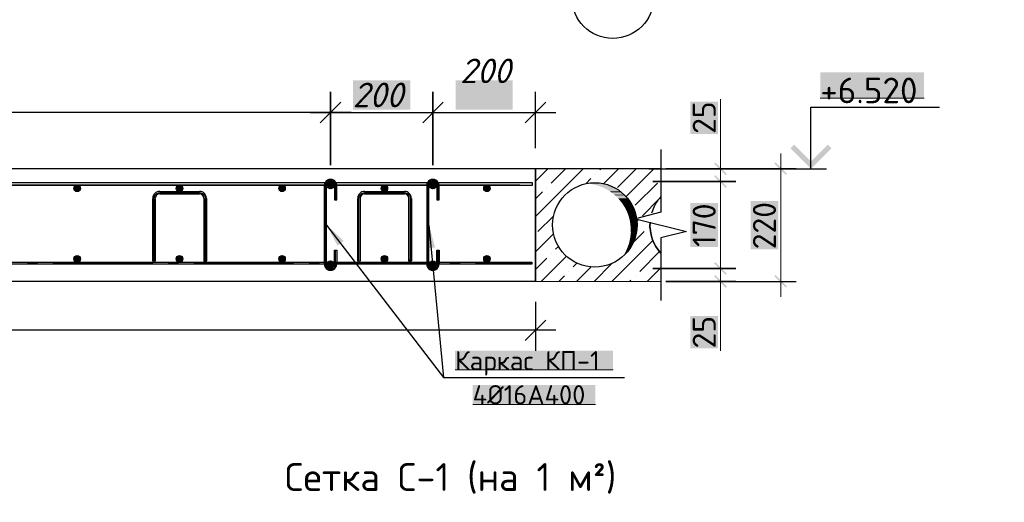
# Model space of a CAD drawing. Header units: millimetres. Extents: x 363306 to 7757304, y 1022887 to 1207196.
# Tile 634 of 656: x 2183352 to 2192372, y 1066486 to 1070910. Entities that reach past the tile are written whole.
import ezdxf

# ---------------------------------------------------------------- set-up
doc = ezdxf.new("R2010")
doc.units = ezdxf.units.MM
for name, color, linetype in [('0 @ 100', 7, 'Continuous'), ('PDF3_0', 7, 'Continuous'), ('PDF3__Армирования', 1, 'Continuous'), ('PDF3_Text', 7, 'Continuous'), ('PDF4_0', 7, 'Continuous'), ('PDF4_Text', 7, 'Continuous')]:
    doc.layers.add(name, color=color, linetype=linetype)
doc.layers.add('ACO-текст', color=7, linetype='Continuous', lineweight=20)
doc.layers.add('PDF3__ось', color=7, linetype='Continuous', true_color=0x989898)
doc.layers.add('PDF3_Layer7', color=7, linetype='Continuous', true_color=0x947000)
doc.styles.add('iso', font='isocpeur.TTF')
doc.styles.add('PDF ISOCPEUR', font='isocpeur.TTF')
doc.styles.add('PDF ISOCPEUR Italic', font='isocpeui.ttf')
doc.styles.add('ГОСТ 2.304', font='isocpeui.ttf')

msp = doc.modelspace()

# ---------------------------------------------------------------- linework, layer by layer
at = {"layer": 'PDF3_0', "lineweight": 25, "elevation": 0}
for points in [[(2186200.192, 1070247.048), (2186200.192, 1069575.186)], [(2187137.909, 1070247.048), (2187137.909, 1069575.186)], [(2186294.108, 1070153.132), (2186106.275, 1069965.3)], [(2187043.993, 1069965.3), (2187231.825, 1070153.132)], [(2189913.494, 1069426.365), (2189153.495, 1069426.365)], [(2189913.494, 1068628.8), (2189153.495, 1068628.8)]]:
    msp.add_lwpolyline(points, close=True, dxfattribs=at)
for points in [[(2188077.071, 1069731.232), (2188077.071, 1070247.048)], [(2187983.155, 1069965.3), (2188170.987, 1070153.132)], [(2186388.024, 1070059.216), (2174749.638, 1070059.216)], [(2186012.359, 1070059.216), (2187325.741, 1070059.216)], [(2186950.076, 1070059.216), (2188264.903, 1070059.216)], [(2190601.25, 1069543.399), (2190601.25, 1070106.896), (2191778.815, 1070106.896)], [(2189227.183, 1069719.673), (2189227.183, 1069543.399), (2189227.183, 1069144.617), (2188993.115, 1069085.377), (2189461.251, 1068968.343), (2189227.183, 1068910.548), (2189227.183, 1068510.321), (2189227.183, 1068335.492)], [(2189114.484, 1069543.399), (2190742.847, 1069543.399)], [(2190465.432, 1069543.399), (2189271.974, 1069543.399), (2189913.494, 1069543.399)], [(2186164.07, 1069027.582), (2187234.715, 1067630.398)], [(2187101.787, 1069027.582), (2187234.715, 1067630.398), (2188893.42, 1067630.398)], [(2189913.494, 1068510.321), (2189271.974, 1068510.321), (2190465.432, 1068510.321)], [(2188077.071, 1068323.933), (2188077.071, 1067874.58)], [(2187983.155, 1067968.497), (2188170.987, 1068156.329)], [(2188264.903, 1068062.413), (2174749.638, 1068062.413)]]:
    msp.add_lwpolyline(points, dxfattribs=at)
at = {"layer": 'PDF3_0', "lineweight": 18, "elevation": 0}
for points in [[(2189771.897, 1070180.585), (2189771.897, 1069543.399)], [(2189771.897, 1069284.768), (2189771.897, 1069683.551)], [(2190323.836, 1068370.169), (2190323.836, 1069683.551)], [(2189264.75, 1069543.399), (2190235.699, 1069543.399)], [(2189771.897, 1068487.203), (2189771.897, 1069566.517)], [(2189771.897, 1068768.952), (2189771.897, 1068370.169)], [(2189771.897, 1067873.136), (2189771.897, 1068510.321)]]:
    msp.add_lwpolyline(points, dxfattribs=at)
at = {"layer": 'PDF3_0', "color": 7, "lineweight": 0, "true_color": 0xffffff, "elevation": 0}
for points in [[(2190686.497, 1070190.699), (2191637.218, 1070190.699)], [(2187340.19, 1067701.197), (2188787.944, 1067701.197)], [(2187502.015, 1067383.326), (2188626.12, 1067383.326)]]:
    msp.add_lwpolyline(points, dxfattribs=at)
at = {"layer": 'PDF3_0', "lineweight": 30, "elevation": 0}
for points in [[(2188077.071, 1069543.399), (2173154.507, 1069543.399)], [(2188077.071, 1069543.399), (2188077.071, 1068510.321), (2188077.071, 1069543.399)], [(2188077.071, 1068510.321), (2174937.471, 1068510.321)]]:
    msp.add_lwpolyline(points, dxfattribs=at)
at = {"layer": 'PDF3_0', "color": 8, "lineweight": 25, "true_color": 0x767676, "elevation": 0}
for points in [[(2188077.071, 1069429.255), (2188191.215, 1069543.399)], [(2188077.071, 1069105.605), (2188514.865, 1069543.399)], [(2188221.557, 1069411.917), (2188353.04, 1069543.399)], [(2188666.576, 1069533.285), (2188676.69, 1069543.399)], [(2188701.253, 1069406.137), (2188838.515, 1069543.399)], [(2188829.846, 1069371.46), (2189000.34, 1069543.399)], [(2188907.868, 1069287.658), (2189162.164, 1069543.399)], [(2188539.428, 1069406.137), (2188585.663, 1069452.373)], [(2188626.12, 1069492.829), (2188626.12, 1069492.829)], [(2188991.67, 1069209.635), (2189193.951, 1069411.917)], [(2188077.071, 1069267.43), (2188140.645, 1069331.004)], [(2188181.101, 1069371.46), (2188181.101, 1069371.46)], [(2189056.689, 1069112.83), (2189208.4, 1069265.985)], [(2188100.189, 1068966.898), (2188243.23, 1069109.94)], [(2189007.564, 1069063.704), (2189022.013, 1069078.153)], [(2188975.777, 1068870.092), (2189072.583, 1068966.898)], [(2189113.039, 1069007.354), (2189113.039, 1069007.354)], [(2188077.071, 1068781.955), (2188243.23, 1068946.67)], [(2188777.83, 1068510.321), (2189153.495, 1068885.986)], [(2188262.014, 1068805.073), (2188288.021, 1068831.081)], [(2189032.127, 1068602.792), (2189212.735, 1068783.4)], [(2188077.071, 1068620.131), (2188181.101, 1068724.161)], [(2188130.531, 1068510.321), (2188360.264, 1068741.499)], [(2188221.557, 1068764.617), (2188221.557, 1068764.617)], [(2188383.382, 1068602.792), (2188383.382, 1068602.792)], [(2188423.839, 1068643.248), (2188457.07, 1068676.48)], [(2188454.181, 1068510.321), (2188584.219, 1068641.804)], [(2188616.006, 1068510.321), (2188777.83, 1068673.591)], [(2189101.48, 1068510.321), (2189227.183, 1068636.024)], [(2188292.356, 1068510.321), (2188342.926, 1068562.336)], [(2188939.655, 1068510.321), (2188951.214, 1068521.88)], [(2188991.67, 1068562.336), (2188991.67, 1068562.336)]]:
    msp.add_lwpolyline(points, dxfattribs=at)
at = {"layer": 'PDF3_0', "color": 1, "lineweight": 20, "elevation": 0}
for points in [[(2186171.294, 1069387.354), (2186198.747, 1069416.251)], [(2186171.294, 1069378.685), (2186207.416, 1069414.806)], [(2186174.184, 1069400.358), (2186187.188, 1069413.361)], [(2186174.184, 1069372.905), (2186214.64, 1069411.917)], [(2186178.519, 1069367.126), (2186218.975, 1069407.582)], [(2187109.012, 1069387.354), (2187137.909, 1069416.251)], [(2187110.456, 1069378.685), (2187146.578, 1069414.806)], [(2187111.901, 1069400.358), (2187124.905, 1069413.361)], [(2187113.346, 1069372.905), (2187152.358, 1069411.917)], [(2187117.681, 1069367.126), (2187158.137, 1069407.582)], [(2186182.853, 1069362.791), (2186223.309, 1069403.247)], [(2186190.078, 1069359.901), (2186226.199, 1069397.468)], [(2186197.302, 1069358.457), (2186229.089, 1069390.244)], [(2186207.416, 1069358.457), (2186227.644, 1069380.129)], [(2187122.015, 1069362.791), (2187162.472, 1069403.247)], [(2187127.795, 1069359.901), (2187165.361, 1069397.468)], [(2187135.019, 1069358.457), (2187166.806, 1069390.244)], [(2187145.133, 1069358.457), (2187166.806, 1069380.129)], [(2186171.294, 1068669.256), (2186198.747, 1068698.153)], [(2186171.294, 1068660.587), (2186207.416, 1068696.708)], [(2186174.184, 1068682.26), (2186187.188, 1068695.264)], [(2186174.184, 1068654.807), (2186214.64, 1068693.819)], [(2186178.519, 1068649.028), (2186218.975, 1068689.484)], [(2186182.853, 1068644.693), (2186223.309, 1068685.15)], [(2187109.012, 1068669.256), (2187137.909, 1068698.153)], [(2187110.456, 1068660.587), (2187146.578, 1068696.708)], [(2187111.901, 1068682.26), (2187124.905, 1068695.264)], [(2187113.346, 1068654.807), (2187152.358, 1068693.819)], [(2187117.681, 1068649.028), (2187158.137, 1068690.929)], [(2187122.015, 1068644.693), (2187162.472, 1068685.15)], [(2186190.078, 1068641.804), (2186226.199, 1068679.37)], [(2186197.302, 1068640.359), (2186229.089, 1068672.146)], [(2186207.416, 1068640.359), (2186227.644, 1068662.032)], [(2187127.795, 1068641.804), (2187165.361, 1068679.37)], [(2187135.019, 1068640.359), (2187166.806, 1068672.146)], [(2187145.133, 1068640.359), (2187166.806, 1068662.032)]]:
    msp.add_lwpolyline(points, dxfattribs=at)
at = {"layer": 'PDF3_0', "color": 22, "lineweight": 20, "true_color": 0xb82d00, "elevation": 0}
for points in [[(2183850.841, 1069362.791), (2183879.739, 1069391.688)], [(2183852.286, 1069352.677), (2183889.853, 1069390.244)], [(2183856.621, 1069344.008), (2183897.077, 1069385.909)], [(2183863.845, 1069338.228), (2183904.301, 1069378.685)], [(2183872.514, 1069335.339), (2183907.191, 1069370.015)], [(2183885.518, 1069335.339), (2183907.191, 1069357.012)], [(2184788.559, 1069362.791), (2184817.456, 1069391.688)], [(2184791.448, 1069352.677), (2184829.015, 1069390.244)], [(2184795.783, 1069344.008), (2184836.239, 1069385.909)], [(2184803.007, 1069338.228), (2184842.019, 1069378.685)], [(2184811.677, 1069335.339), (2184846.353, 1069370.015)], [(2184823.235, 1069335.339), (2184846.353, 1069357.012)], [(2185727.721, 1069362.791), (2185756.618, 1069391.688)], [(2185729.166, 1069352.677), (2185766.732, 1069390.244)], [(2185733.5, 1069344.008), (2185775.401, 1069385.909)], [(2185740.725, 1069338.228), (2185781.181, 1069378.685)], [(2185749.394, 1069335.339), (2185784.071, 1069370.015)], [(2185762.398, 1069335.339), (2185784.071, 1069357.012)], [(2186665.438, 1069362.791), (2186694.335, 1069391.688)], [(2186668.328, 1069352.677), (2186705.894, 1069390.244)], [(2186672.662, 1069344.008), (2186713.119, 1069385.909)], [(2186679.887, 1069338.228), (2186718.898, 1069378.685)], [(2186688.556, 1069335.339), (2186723.233, 1069370.015)], [(2186701.56, 1069335.339), (2186723.233, 1069357.012)], [(2187604.6, 1069362.791), (2187633.497, 1069391.688)], [(2187606.045, 1069352.677), (2187643.612, 1069390.244)], [(2187611.825, 1069344.008), (2187652.281, 1069385.909)], [(2187617.604, 1069338.228), (2187658.06, 1069378.685)], [(2187626.273, 1069335.339), (2187662.395, 1069370.015)], [(2187639.277, 1069335.339), (2187662.395, 1069357.012)], [(2183850.841, 1068712.602), (2183884.073, 1068745.834)], [(2183852.286, 1068725.606), (2183869.625, 1068744.389)], [(2183853.731, 1068702.488), (2183892.743, 1068741.499)], [(2183859.511, 1068695.264), (2183899.967, 1068737.165)], [(2183866.735, 1068690.929), (2183905.746, 1068728.495)], [(2183876.849, 1068688.039), (2183908.636, 1068719.826)], [(2183892.743, 1068690.929), (2183904.301, 1068702.488)], [(2184788.559, 1068712.602), (2184821.791, 1068745.834)], [(2184790.004, 1068725.606), (2184808.787, 1068744.389)], [(2184792.893, 1068702.488), (2184831.905, 1068741.499)], [(2184797.228, 1068695.264), (2184839.129, 1068737.165)], [(2184805.897, 1068690.929), (2184843.464, 1068728.495)], [(2184816.011, 1068688.039), (2184846.353, 1068719.826)], [(2184831.905, 1068690.929), (2184843.464, 1068702.488)], [(2185727.721, 1068712.602), (2185760.953, 1068745.834)], [(2185729.166, 1068725.606), (2185747.949, 1068744.389)], [(2185730.611, 1068702.488), (2185769.622, 1068741.499)], [(2185736.39, 1068695.264), (2185776.846, 1068737.165)], [(2185743.614, 1068690.929), (2185782.626, 1068728.495)], [(2185753.728, 1068688.039), (2185785.515, 1068719.826)], [(2185769.622, 1068690.929), (2185781.181, 1068702.488)], [(2186666.883, 1068712.602), (2186700.115, 1068745.834)], [(2186666.883, 1068725.606), (2186685.666, 1068744.389)], [(2186669.773, 1068702.488), (2186708.784, 1068741.499)], [(2186675.552, 1068695.264), (2186716.008, 1068737.165)], [(2186682.776, 1068690.929), (2186721.788, 1068728.495)], [(2186692.891, 1068688.039), (2186723.233, 1068719.826)], [(2186708.784, 1068690.929), (2186720.343, 1068702.488)], [(2187604.6, 1068712.602), (2187637.832, 1068745.834)], [(2187606.045, 1068725.606), (2187624.828, 1068744.389)], [(2187607.49, 1068702.488), (2187647.946, 1068741.499)], [(2187613.269, 1068695.264), (2187655.17, 1068737.165)], [(2187620.494, 1068690.929), (2187659.505, 1068728.495)], [(2187630.608, 1068688.039), (2187662.395, 1068719.826)], [(2187647.946, 1068690.929), (2187659.505, 1068702.488)]]:
    msp.add_lwpolyline(points, dxfattribs=at)
at = {"layer": 'PDF3_0', "color": 5, "lineweight": 25, "elevation": 0}
for points in [[(2185057.304, 1068689.484), (2185041.41, 1068703.933)], [(2185051.524, 1068688.039), (2185041.41, 1068698.153)], [(2185060.193, 1068690.929), (2185044.3, 1068708.267)], [(2185063.083, 1068695.264), (2185048.634, 1068709.712)], [(2185063.083, 1068701.043), (2185054.414, 1068711.157)], [(2186934.183, 1068689.484), (2186918.289, 1068703.933)], [(2186928.403, 1068688.039), (2186918.289, 1068698.153)], [(2186937.073, 1068690.929), (2186921.179, 1068708.267)], [(2186939.962, 1068695.264), (2186925.514, 1068709.712)], [(2186941.407, 1068701.043), (2186931.293, 1068711.157)]]:
    msp.add_lwpolyline(points, dxfattribs=at)
at = {"layer": 'PDF3_0', "lineweight": 0, "elevation": 0}
msp.add_lwpolyline([(2188077.071, 1068510.321), (2189227.183, 1068510.321)], dxfattribs=at)
at = {"layer": 'PDF3_0', "color": 7, "true_color": 0xffffff, "transparency": 33554559}
for points in [[(2190686.497, 1070426.212, 0), (2191637.218, 1070426.212, 0), (2190686.497, 1070190.699, 0)], [(2191637.218, 1070426.212, 0), (2190686.497, 1070190.699, 0), (2191637.218, 1070190.699, 0)], [(2186406.807, 1070353.968, 0), (2186406.807, 1070083.779, 0), (2186931.293, 1070353.968, 0)], [(2186406.807, 1070083.779, 0), (2186931.293, 1070353.968, 0), (2186931.293, 1070083.779, 0)], [(2187345.969, 1070353.968, 0), (2187345.969, 1070083.779, 0), (2187869.01, 1070353.968, 0)], [(2187345.969, 1070083.779, 0), (2187869.01, 1070353.968, 0), (2187869.01, 1070083.779, 0)], [(2189495.928, 1069862.714, 0), (2189748.78, 1069862.714, 0), (2189495.928, 1070157.467, 0)], [(2189748.78, 1069862.714, 0), (2189495.928, 1070157.467, 0), (2189748.78, 1070157.467, 0)], [(2189495.928, 1068826.746, 0), (2189748.78, 1068826.746, 0), (2189495.928, 1069228.419, 0)], [(2189748.78, 1068826.746, 0), (2189495.928, 1069228.419, 0), (2189748.78, 1069228.419, 0)], [(2190047.867, 1068805.073, 0), (2190300.718, 1068805.073, 0), (2190047.867, 1069248.647, 0)], [(2190300.718, 1068805.073, 0), (2190047.867, 1069248.647, 0), (2190300.718, 1069248.647, 0)], [(2189495.928, 1067896.253, 0), (2189748.78, 1067896.253, 0), (2189495.928, 1068192.451, 0)], [(2189748.78, 1067896.253, 0), (2189495.928, 1068192.451, 0), (2189748.78, 1068192.451, 0)], [(2187340.19, 1067876.025, 0), (2188787.944, 1067876.025, 0), (2187340.19, 1067701.197, 0)], [(2188787.944, 1067876.025, 0), (2187340.19, 1067701.197, 0), (2188787.944, 1067701.197, 0)], [(2187502.015, 1067559.6, 0), (2188626.12, 1067559.6, 0), (2187502.015, 1067383.326, 0)], [(2188626.12, 1067559.6, 0), (2187502.015, 1067383.326, 0), (2188626.12, 1067383.326, 0)]]:
    msp.add_solid(points, dxfattribs=at)
at = {"layer": 'PDF3_0', "transparency": 33554559}
for points in [[(2190413.417, 1069731.232, 0), (2190601.25, 1069609.863, 0), (2190446.649, 1069764.464, 0)], [(2190601.25, 1069543.399, 0), (2190413.417, 1069731.232, 0), (2190601.25, 1069609.863, 0)], [(2190789.082, 1069731.232, 0), (2190601.25, 1069609.863, 0), (2190755.85, 1069764.464, 0)], [(2190601.25, 1069543.399, 0), (2190789.082, 1069731.232, 0), (2190601.25, 1069609.863, 0)], [(2189831.137, 1069495.719, 0), (2189714.103, 1069591.08, 0), (2189724.217, 1069601.194, 0)], [(2189819.578, 1069485.605, 0), (2189831.137, 1069495.719, 0), (2189714.103, 1069591.08, 0)], [(2190381.63, 1069495.719, 0), (2190266.041, 1069591.08, 0), (2190276.155, 1069601.194, 0)], [(2190371.516, 1069485.605, 0), (2190381.63, 1069495.719, 0), (2190266.041, 1069591.08, 0)], [(2189831.137, 1069378.685, 0), (2189714.103, 1069472.601, 0), (2189724.217, 1069484.16, 0)], [(2189724.217, 1069484.16, 0), (2189714.103, 1069472.601, 0), (2189831.137, 1069378.685, 0)], [(2189819.578, 1069367.126, 0), (2189831.137, 1069378.685, 0), (2189714.103, 1069472.601, 0)], [(2189714.103, 1069472.601, 0), (2189831.137, 1069378.685, 0), (2189819.578, 1069367.126, 0)], [(2186164.07, 1069027.582, 0), (2186320.115, 1068881.651, 0), (2186263.766, 1068838.305, 0)], [(2187101.787, 1069027.582, 0), (2187158.137, 1068820.967, 0), (2187087.339, 1068813.742, 0)], [(2189724.217, 1068686.594, 0), (2189714.103, 1068675.035, 0), (2189831.137, 1068581.119, 0)], [(2189831.137, 1068581.119, 0), (2189714.103, 1068675.035, 0), (2189724.217, 1068686.594, 0)], [(2189714.103, 1068675.035, 0), (2189831.137, 1068581.119, 0), (2189819.578, 1068569.56, 0)], [(2189819.578, 1068569.56, 0), (2189831.137, 1068581.119, 0), (2189714.103, 1068675.035, 0)], [(2189724.217, 1068569.56, 0), (2189714.103, 1068558.001, 0), (2189831.137, 1068464.085, 0)], [(2189714.103, 1068558.001, 0), (2189831.137, 1068464.085, 0), (2189819.578, 1068452.526, 0)], [(2190276.155, 1068569.56, 0), (2190266.041, 1068558.001, 0), (2190381.63, 1068464.085, 0)], [(2190266.041, 1068558.001, 0), (2190381.63, 1068464.085, 0), (2190371.516, 1068452.526, 0)]]:
    msp.add_solid(points, dxfattribs=at)
at = {"layer": 'PDF3_0', "color": 8, "true_color": 0x767676, "transparency": 33554559}
for points in [[(2188559.656, 1069409.027, 0), (2188692.583, 1069407.582, 0), (2188548.097, 1069407.582, 0)], [(2188692.583, 1069407.582, 0), (2188548.097, 1069407.582, 0), (2188717.146, 1069401.802, 0)], [(2188548.097, 1069407.582, 0), (2188717.146, 1069401.802, 0), (2188595.777, 1069401.802, 0)], [(2188594.333, 1069413.361, 0), (2188686.804, 1069409.027, 0), (2188559.656, 1069409.027, 0)], [(2188686.804, 1069409.027, 0), (2188559.656, 1069409.027, 0), (2188692.583, 1069407.582, 0)], [(2188640.568, 1069413.361, 0), (2188644.903, 1069413.361, 0), (2188594.333, 1069413.361, 0)], [(2188644.903, 1069413.361, 0), (2188594.333, 1069413.361, 0), (2188686.804, 1069409.027, 0)], [(2188717.146, 1069401.802, 0), (2188595.777, 1069401.802, 0), (2188731.595, 1069398.913, 0)], [(2188595.777, 1069401.802, 0), (2188731.595, 1069398.913, 0), (2188610.226, 1069398.913, 0)], [(2188731.595, 1069398.913, 0), (2188610.226, 1069398.913, 0), (2188751.823, 1069390.244, 0)], [(2188610.226, 1069398.913, 0), (2188751.823, 1069390.244, 0), (2188642.013, 1069390.244, 0)], [(2188751.823, 1069390.244, 0), (2188642.013, 1069390.244, 0), (2188774.941, 1069383.019, 0)], [(2188642.013, 1069390.244, 0), (2188774.941, 1069383.019, 0), (2188665.131, 1069383.019, 0)], [(2188774.941, 1069383.019, 0), (2188665.131, 1069383.019, 0), (2188790.834, 1069374.35, 0)], [(2188665.131, 1069383.019, 0), (2188790.834, 1069374.35, 0), (2188688.249, 1069374.35, 0)], [(2188790.834, 1069374.35, 0), (2188688.249, 1069374.35, 0), (2188815.397, 1069362.791, 0)], [(2188688.249, 1069374.35, 0), (2188815.397, 1069362.791, 0), (2188714.256, 1069362.791, 0)], [(2188815.397, 1069362.791, 0), (2188714.256, 1069362.791, 0), (2188828.401, 1069354.122, 0)], [(2188714.256, 1069362.791, 0), (2188828.401, 1069354.122, 0), (2188730.15, 1069354.122, 0)], [(2188828.401, 1069354.122, 0), (2188730.15, 1069354.122, 0), (2188854.408, 1069336.784, 0)], [(2188730.15, 1069354.122, 0), (2188854.408, 1069336.784, 0), (2188757.602, 1069336.784, 0)], [(2188854.408, 1069336.784, 0), (2188757.602, 1069336.784, 0), (2188863.077, 1069328.114, 0)], [(2188757.602, 1069336.784, 0), (2188863.077, 1069328.114, 0), (2188770.606, 1069328.114, 0)], [(2188863.077, 1069328.114, 0), (2188770.606, 1069328.114, 0), (2188889.085, 1069306.441, 0)], [(2188770.606, 1069328.114, 0), (2188889.085, 1069306.441, 0), (2188798.059, 1069306.441, 0)], [(2188889.085, 1069306.441, 0), (2188798.059, 1069306.441, 0), (2188896.309, 1069299.217, 0)], [(2188798.059, 1069306.441, 0), (2188896.309, 1069299.217, 0), (2188808.173, 1069299.217, 0)], [(2188896.309, 1069299.217, 0), (2188808.173, 1069299.217, 0), (2188920.872, 1069273.21, 0)], [(2188808.173, 1069299.217, 0), (2188920.872, 1069273.21, 0), (2188834.18, 1069273.21, 0)], [(2188920.872, 1069273.21, 0), (2188834.18, 1069273.21, 0), (2188926.651, 1069264.54, 0)], [(2188834.18, 1069273.21, 0), (2188926.651, 1069264.54, 0), (2188841.404, 1069264.54, 0)], [(2188926.651, 1069264.54, 0), (2188841.404, 1069264.54, 0), (2188946.88, 1069235.643, 0)], [(2188841.404, 1069264.54, 0), (2188946.88, 1069235.643, 0), (2188864.522, 1069235.643, 0)], [(2188946.88, 1069235.643, 0), (2188864.522, 1069235.643, 0), (2188952.659, 1069226.974, 0)], [(2188864.522, 1069235.643, 0), (2188952.659, 1069226.974, 0), (2188871.747, 1069226.974, 0)], [(2188952.659, 1069226.974, 0), (2188871.747, 1069226.974, 0), (2188969.997, 1069195.187, 0)], [(2188871.747, 1069226.974, 0), (2188969.997, 1069195.187, 0), (2188891.975, 1069195.187, 0)], [(2188969.997, 1069195.187, 0), (2188891.975, 1069195.187, 0), (2188972.887, 1069186.518, 0)], [(2188891.975, 1069195.187, 0), (2188972.887, 1069186.518, 0), (2188897.754, 1069186.518, 0)], [(2188972.887, 1069186.518, 0), (2188897.754, 1069186.518, 0), (2188987.336, 1069153.286, 0)], [(2188897.754, 1069186.518, 0), (2188987.336, 1069153.286, 0), (2188913.648, 1069153.286, 0)], [(2188987.336, 1069153.286, 0), (2188913.648, 1069153.286, 0), (2188990.226, 1069144.617, 0)], [(2188913.648, 1069153.286, 0), (2188990.226, 1069144.617, 0), (2188917.982, 1069144.617, 0)], [(2188990.226, 1069144.617, 0), (2188917.982, 1069144.617, 0), (2189000.34, 1069108.495, 0)], [(2188917.982, 1069144.617, 0), (2189000.34, 1069108.495, 0), (2188930.986, 1069108.495, 0)], [(2189000.34, 1069108.495, 0), (2188930.986, 1069108.495, 0), (2189001.784, 1069099.826, 0)], [(2188930.986, 1069108.495, 0), (2189001.784, 1069099.826, 0), (2188933.876, 1069099.826, 0)], [(2189001.784, 1069099.826, 0), (2188933.876, 1069099.826, 0), (2189007.564, 1069063.704, 0)], [(2188933.876, 1069099.826, 0), (2189007.564, 1069063.704, 0), (2188942.545, 1069063.704, 0)], [(2189007.564, 1069063.704, 0), (2188942.545, 1069063.704, 0), (2189007.564, 1069052.145, 0)], [(2188942.545, 1069063.704, 0), (2189007.564, 1069052.145, 0), (2188943.99, 1069052.145, 0)], [(2189007.564, 1069052.145, 0), (2188943.99, 1069052.145, 0), (2189009.009, 1069017.468, 0)], [(2188943.99, 1069052.145, 0), (2189009.009, 1069017.468, 0), (2188948.324, 1069017.468, 0)], [(2188951.214, 1068956.784, 0), (2188996.005, 1068926.442, 0), (2188946.88, 1068926.442, 0)], [(2189009.009, 1069017.468, 0), (2188948.324, 1069017.468, 0), (2189007.564, 1069005.91, 0)], [(2188948.324, 1069017.468, 0), (2189007.564, 1069005.91, 0), (2188949.769, 1069005.91, 0)], [(2189007.564, 1069005.91, 0), (2188949.769, 1069005.91, 0), (2189004.674, 1068971.233, 0)], [(2188949.769, 1069005.91, 0), (2189004.674, 1068971.233, 0), (2188949.769, 1068971.233, 0)], [(2189004.674, 1068971.233, 0), (2188949.769, 1068971.233, 0), (2189001.784, 1068956.784, 0)], [(2188949.769, 1068971.233, 0), (2189001.784, 1068956.784, 0), (2188951.214, 1068956.784, 0)], [(2189001.784, 1068956.784, 0), (2188951.214, 1068956.784, 0), (2188996.005, 1068926.442, 0)], [(2188939.655, 1068883.096, 0), (2188971.442, 1068862.868, 0), (2188935.321, 1068862.868, 0)], [(2188945.435, 1068910.548, 0), (2188980.111, 1068883.096, 0), (2188939.655, 1068883.096, 0)], [(2188980.111, 1068883.096, 0), (2188939.655, 1068883.096, 0), (2188971.442, 1068862.868, 0)], [(2188946.88, 1068926.442, 0), (2188990.226, 1068910.548, 0), (2188945.435, 1068910.548, 0)], [(2188990.226, 1068910.548, 0), (2188945.435, 1068910.548, 0), (2188980.111, 1068883.096, 0)], [(2188996.005, 1068926.442, 0), (2188946.88, 1068926.442, 0), (2188990.226, 1068910.548, 0)], [(2188899.199, 1068774.731, 0), (2188894.864, 1068766.062, 0), (2188907.868, 1068766.062, 0)], [(2188912.203, 1068802.184, 0), (2188915.093, 1068774.731, 0), (2188899.199, 1068774.731, 0)], [(2188899.199, 1068774.731, 0), (2188915.093, 1068774.731, 0), (2188907.868, 1068766.062, 0)], [(2188919.427, 1068818.077, 0), (2188936.766, 1068802.184, 0), (2188912.203, 1068802.184, 0)], [(2188936.766, 1068802.184, 0), (2188912.203, 1068802.184, 0), (2188915.093, 1068774.731, 0)], [(2188928.096, 1068841.195, 0), (2188946.88, 1068818.077, 0), (2188919.427, 1068818.077, 0)], [(2188946.88, 1068818.077, 0), (2188919.427, 1068818.077, 0), (2188936.766, 1068802.184, 0)], [(2188935.321, 1068862.868, 0), (2188961.328, 1068841.195, 0), (2188928.096, 1068841.195, 0)], [(2188961.328, 1068841.195, 0), (2188928.096, 1068841.195, 0), (2188946.88, 1068818.077, 0)], [(2188971.442, 1068862.868, 0), (2188935.321, 1068862.868, 0), (2188961.328, 1068841.195, 0)], [(2188894.864, 1068766.062, 0), (2188907.868, 1068766.062, 0), (2188874.636, 1068734.275, 0)]]:
    msp.add_solid(points, dxfattribs=at)
at = {"layer": 'PDF3__Армирования', "lineweight": 30, "elevation": 0}
for points in [[(2187932.585, 1069391.688), (2175301.576, 1069391.688), (2188049.619, 1069391.688), (2188049.619, 1069413.361), (2175305.911, 1069413.361)], [(2175214.885, 1068688.039), (2188045.284, 1068688.039), (2188045.284, 1068667.811), (2175019.828, 1068667.811)]]:
    msp.add_lwpolyline(points, dxfattribs=at)
at = {"layer": 'PDF3__Армирования', "color": 172, "lineweight": 30, "true_color": 0x0000dd, "elevation": 0}
for points in [[(2184635.403, 1069333.894), (2185000.954, 1069333.894)], [(2186512.282, 1069333.894), (2186877.833, 1069333.894)], [(2184571.829, 1068699.598), (2184571.829, 1069271.765)], [(2184594.947, 1069271.765), (2184594.947, 1068699.598)], [(2185000.954, 1069310.776), (2184635.403, 1069310.776)], [(2185041.41, 1068699.598), (2185041.41, 1069271.765)], [(2185064.528, 1069271.765), (2185064.528, 1068699.598)], [(2186448.708, 1068699.598), (2186448.708, 1069271.765)], [(2186471.826, 1069271.765), (2186471.826, 1068699.598)], [(2186877.833, 1069310.776), (2186512.282, 1069310.776)], [(2186918.289, 1068699.598), (2186918.289, 1069271.765)], [(2186941.407, 1069271.765), (2186941.407, 1068699.598)]]:
    msp.add_lwpolyline(points, dxfattribs=at)
at = {"layer": 'PDF3__Армирования', "color": 219, "lineweight": 30, "true_color": 0x642065, "elevation": 0}
for points in [[(2186142.397, 1069387.354), (2186142.397, 1069027.582), (2186142.397, 1068669.256)], [(2186164.07, 1068669.256), (2186164.07, 1069027.582), (2186164.07, 1069387.354)], [(2186236.313, 1069387.354), (2186236.313, 1069257.316), (2186256.541, 1069257.316), (2186256.541, 1069387.354)], [(2187081.559, 1069387.354), (2187081.559, 1069027.582), (2187081.559, 1068669.256)], [(2187101.787, 1068669.256), (2187101.787, 1069027.582), (2187101.787, 1069387.354)], [(2187174.03, 1069387.354), (2187174.03, 1069257.316), (2187195.703, 1069257.316), (2187195.703, 1069387.354)], [(2186236.313, 1068669.256), (2186236.313, 1068797.849), (2186256.541, 1068797.849), (2186256.541, 1068669.256)], [(2187174.03, 1068669.256), (2187174.03, 1068797.849), (2187195.703, 1068797.849), (2187195.703, 1068669.256)]]:
    msp.add_lwpolyline(points, dxfattribs=at)
at = {"layer": 'PDF3__Армирования', "lineweight": 30}
for centre in [(2186199.47, 1069388.077, 0), (2187137.187, 1069388.077, 0), (2183879.017, 1069363.514, 0), (2183879.017, 1069363.514, 0), (2184816.734, 1069363.514, 0), (2184816.734, 1069363.514, 0), (2185755.896, 1069363.514, 0), (2185755.896, 1069363.514, 0), (2186693.613, 1069363.514, 0), (2186693.613, 1069363.514, 0), (2187632.775, 1069363.514, 0), (2187632.775, 1069363.514, 0), (2183879.017, 1068717.659, 0), (2183879.017, 1068717.659, 0), (2184816.734, 1068717.659, 0), (2184816.734, 1068717.659, 0), (2185755.896, 1068717.659, 0), (2185755.896, 1068717.659, 0), (2186199.47, 1068669.979, 0), (2186693.613, 1068717.659, 0), (2186693.613, 1068717.659, 0), (2187137.187, 1068669.979, 0), (2187632.775, 1068717.659, 0), (2187632.775, 1068717.659, 0)]:
    msp.add_circle(centre, 29.619, dxfattribs=at)
at = {"layer": 'PDF3__Армирования', "color": 172, "lineweight": 30, "true_color": 0x0000dd}
for centre in [(2185052.247, 1068700.321, 0), (2186929.126, 1068700.321, 0)]:
    msp.add_circle(centre, 10.836, dxfattribs=at)
at = {"layer": 'PDF3__Армирования', "color": 219, "lineweight": 30, "true_color": 0x642065}
for centre, radius, start, end in [((2186199.469, 1069388.076, 0), 57.072, 359.9999956, 180.0000044), ((2186199.469, 1069388.076, 0), 36.844, 0.0000032, 179.9999968), ((2187137.186, 1069388.076, 0), 57.072, 359.9999956, 180.0000044), ((2187137.186, 1069388.076, 0), 36.844, 0.0000032, 179.9999968), ((2186199.469, 1068669.978, 0), 57.072, 179.9999956, 0.0000044), ((2186199.469, 1068669.978, 0), 36.844, 180.0000032, 359.9999968), ((2187137.186, 1068669.978, 0), 57.072, 179.9999956, 0.0000044), ((2187137.186, 1068669.978, 0), 36.844, 180.0000032, 359.9999968)]:
    msp.add_arc(centre, radius, start, end, dxfattribs=at)
at = {"layer": 'PDF3__Армирования', "color": 172, "lineweight": 30, "true_color": 0x0000dd}
for centre, radius, start, end in [((2184634.681, 1069272.487, 0), 62.852, 89.9999943, 180.0000057), ((2185000.231, 1069272.487, 0), 62.852, 359.9999943, 90.0000057), ((2186511.56, 1069272.487, 0), 62.852, 89.9999943, 180.0000057), ((2186877.111, 1069272.487, 0), 62.852, 359.9999943, 90.0000057), ((2184634.681, 1069272.487, 0), 39.734, 90.0000017, 179.9999983), ((2185000.231, 1069272.487, 0), 39.734, 0.0000017, 89.9999983), ((2186511.56, 1069272.487, 0), 39.734, 90.0000017, 179.9999983), ((2186877.111, 1069272.487, 0), 39.734, 0.0000017, 89.9999983), ((2184582.665, 1068700.321, 0), 10.836, 179.9835196, 0.0000491), ((2186459.545, 1068700.321, 0), 10.836, 179.9835196, 0.0000491)]:
    msp.add_arc(centre, radius, start, end, dxfattribs=at)
at = {"layer": 'PDF3__ось', "color": 219, "lineweight": 25, "true_color": 0x642065, "elevation": 0}
for points in [[(2186246.427, 1069257.316), (2186246.427, 1069387.354), (2186244.982, 1069396.023), (2186243.538, 1069403.247), (2186239.203, 1069411.917), (2186234.868, 1069417.696), (2186227.644, 1069423.475), (2186220.42, 1069429.255), (2186213.195, 1069432.145), (2186204.526, 1069433.589), (2186195.857, 1069433.589), (2186187.188, 1069432.145), (2186178.519, 1069429.255), (2186171.294, 1069423.475), (2186165.515, 1069417.696), (2186159.735, 1069411.917), (2186156.846, 1069403.247), (2186153.956, 1069396.023), (2186153.956, 1069387.354), (2186153.956, 1069027.582), (2186153.956, 1068669.256), (2186153.956, 1068660.587), (2186156.846, 1068651.918), (2186159.735, 1068644.693), (2186165.515, 1068637.469), (2186171.294, 1068631.69), (2186178.519, 1068627.355), (2186187.188, 1068624.465), (2186195.857, 1068623.02), (2186204.526, 1068623.02), (2186213.195, 1068624.465), (2186220.42, 1068627.355), (2186227.644, 1068631.69), (2186234.868, 1068637.469), (2186239.203, 1068644.693), (2186243.538, 1068651.918), (2186244.982, 1068660.587), (2186246.427, 1068669.256), (2186246.427, 1068797.849)], [(2187185.589, 1069257.316), (2187185.589, 1069387.354), (2187184.145, 1069396.023), (2187181.255, 1069403.247), (2187178.365, 1069411.917), (2187172.586, 1069417.696), (2187166.806, 1069423.475), (2187159.582, 1069429.255), (2187150.913, 1069432.145), (2187142.243, 1069433.589), (2187133.574, 1069433.589), (2187126.35, 1069432.145), (2187117.681, 1069429.255), (2187110.456, 1069423.475), (2187104.677, 1069417.696), (2187098.898, 1069411.917), (2187094.563, 1069403.247), (2187093.118, 1069396.023), (2187091.673, 1069387.354), (2187091.673, 1069027.582), (2187091.673, 1068669.256), (2187093.118, 1068660.587), (2187094.563, 1068651.918), (2187098.898, 1068644.693), (2187104.677, 1068637.469), (2187110.456, 1068631.69), (2187117.681, 1068627.355), (2187126.35, 1068624.465), (2187133.574, 1068623.02), (2187142.243, 1068623.02), (2187150.913, 1068624.465), (2187159.582, 1068627.355), (2187166.806, 1068631.69), (2187172.586, 1068637.469), (2187178.365, 1068644.693), (2187181.255, 1068651.918), (2187184.145, 1068660.587), (2187185.589, 1068669.256), (2187185.589, 1068797.849)]]:
    msp.add_lwpolyline(points, dxfattribs=at)
at = {"layer": 'PDF3__ось', "lineweight": 25, "elevation": 0}
for points in [[(2184583.388, 1068699.598), (2184583.388, 1069271.765), (2184583.388, 1069280.434), (2184586.278, 1069289.103), (2184590.612, 1069296.327), (2184594.947, 1069304.997), (2184602.171, 1069310.776), (2184609.395, 1069316.555), (2184616.62, 1069319.445), (2184625.289, 1069322.335), (2184635.403, 1069322.335), (2185000.954, 1069322.335), (2185009.623, 1069322.335), (2185018.292, 1069319.445), (2185026.961, 1069316.555), (2185034.186, 1069310.776), (2185039.965, 1069304.997), (2185045.745, 1069296.327), (2185048.634, 1069289.103), (2185051.524, 1069280.434), (2185052.969, 1069271.765), (2185052.969, 1068699.598)], [(2186460.267, 1068699.598), (2186460.267, 1069271.765), (2186461.712, 1069280.434), (2186463.157, 1069289.103), (2186467.492, 1069296.327), (2186471.826, 1069304.997), (2186479.051, 1069310.776), (2186486.275, 1069316.555), (2186494.944, 1069319.445), (2186503.613, 1069322.335), (2186512.282, 1069322.335), (2186877.833, 1069322.335), (2186886.502, 1069322.335), (2186895.172, 1069319.445), (2186903.841, 1069316.555), (2186911.065, 1069310.776), (2186916.845, 1069304.997), (2186922.624, 1069296.327), (2186926.959, 1069289.103), (2186928.403, 1069280.434), (2186929.848, 1069271.765), (2186929.848, 1068699.598)], [(2183515.633, 1068677.925), (2183423.161, 1068677.925)], [(2184571.829, 1068677.925), (2183657.23, 1068677.925)], [(2184807.342, 1068677.925), (2184713.426, 1068677.925)], [(2185862.093, 1068677.925), (2184947.494, 1068677.925)], [(2186097.606, 1068677.925), (2186003.69, 1068677.925)], [(2187153.802, 1068677.925), (2186237.758, 1068677.925)], [(2187387.87, 1068677.925), (2187293.954, 1068677.925)], [(2187528.022, 1068677.925), (2188045.284, 1068677.925), (2187944.143, 1068677.925)]]:
    msp.add_lwpolyline(points, dxfattribs=at)
at = {"layer": 'PDF3_Layer7', "lineweight": 25, "elevation": 0}
msp.add_lwpolyline([(2189227.183, 1069543.399), (2188077.071, 1069543.399)], dxfattribs=at)
msp.add_lwpolyline([(2189126.847, 1069053.228, 0.20332635), (2189226.563, 1068768.309, -0.20332635)], format="xyb", close=True, dxfattribs=at)
at = {"layer": 'PDF3_Layer7', "lineweight": 25}
msp.add_circle((2188621.063, 1069028.305, 0), 386.501, dxfattribs=at)
msp.add_arc((2189512.544, 1069028.305, 0), 386.502, 137.7248784, 163.899794, dxfattribs=at)
at = {"layer": 'PDF4_0', "lineweight": 25}
msp.add_circle((2188785.435, 1071112.537, 0), 374.848, dxfattribs=at)

# ---------------------------------------------------------------- texts
at = {"color": 0, "lineweight": -2, "ltscale": 5, "insert": (1348958.4, 1070865.149), "char_height": 300, "width": 17773.54363, "attachment_point": 1, "style": 'iso'}
msp.add_mtext('\\pi7162.827;{\\fISOCPEUR|b0|i1|c204|p34;Примечание:\\P\\pi0;1. \\C256;Данный лист читать совместно с листами\\C0; КP- \\P2. Горизонтальные сетки СГ-1, СГ-2, СГ-3  устраиваются по длине в стенах и в перегородках, через каждый 600 мм расстояние по высоте.\\P\\C256;3. Стены  выполнить из газоблока изготавливается автоклавным методом D600/\\PКладку выполнить с применением однорядной перевязки\\P5.Контроль качества материалов и работ выполнять согласно указаниям \\PКМК 2.01.03-19, КМК 3.03.01-98 и ППР.\\P6. Все внутренние дверные отверстие монтажировать на отм. +2,100.\\P7. Прочность клеевого состава или раствора должна обеспечить величину нормального сцепления не менее 1,2 кгс/см².}', dxfattribs=at)
at = {"layer": '0 @ 100', "color": 7, "insert": (761996.908, 1075986.433), "char_height": 318.940213, "width": 19697.5359, "attachment_point": 4, "style": 'ГОСТ 2.304'}
msp.add_mtext('\\pi5457.36288;{\\fISOCPEUR|b1|i1|c204|p34;Характеристика участка строительства:\\P\\pi0;\\P}Расчетная зимняя температура воздух 15 °С.\\PСкоростной напор ветра   - 38кг/м2.\\PВес снегового покрова    - 50кг/м2.\\PКлассификация зданий по функциональной пожарной опасности - Ф 4.1 \\PКоэффициент надежности по назначению - 0.95\\P\\P^IПроектом разработано подъёмник для мало мобильных граждан населения грузоподъемностью 250 кг. скоростью 0,25 см/с. Двери шахт подъёмника противопожарные с пределом огнестойкости El 30. Подъёмники оборудованы кабинами габаритами 1500х1500 мм, ширина дверей кабины обеспечивает проезд инвалидной коляски. Для экстренных случаев подъёмник оснащен дополнительным аккумулятором и механическим спуском для безопасного спуска пассажира в нулевую отметку. Так же в дверях подъёмника установлены замки датчики которые открываются с ключевыми картами, чтобы открыть двери подъёмника.\\P^IС внешней и внутренней стороны наружных стен предусмотрено обшивка из аквапанелей толщиной 12,5мм с утеплением из минераловатной ваты на кварцевой основе, А =0,040 Вт/мС, толщиной 100мм. (по теплотехническому расчету). Наружная отделка из органическое стекло.\\P^IПодрядчик обязан предоставить заказчику сертификаты соответствия и пожарной безопасности на фасадную систему и все применяемые в данной системе материалы и изделия.\\PКонструкции, изделия и материалы применены по действующим стандартам, ТУ, сертификатам. На путях эвакуации используются отделочные материалы, соответствующие требованиям п. 5.25 ШНК 2.01.02-04.\\PОтделка стен с внутренней стороны окраска водоэмульсионными красками светлых тонов. Во внутренней и наружной отделке использованы современные отделочные материалы используемые на территории Республики Узбекистан.\\P^IКрыша - скатная из металлических профилированных листов с полимерными покрытиями с обеих сторон толщ.0,55мм по металлическим конструкциям.\\P^IПо периметру наружных стен устраивается бетонная отмостка. Бетон кл.В 7,5 шириной 1000 мм, толщиной 50 мм по гравийному основанию толщиной 100 мм -150 мм.\\P^IВсе строительно-монтажные работы вести согласно указаний соответствующих строительных норм и проекта производства работ (П.П.Р.) на основании ШНК 3.01.01 - 03 и КМК 3.01.02 - 00.', dxfattribs=at)
at = {"layer": 'ACO-текст', "insert": (2020849.591, 1068504.356), "char_height": 250, "width": 20396.76723, "attachment_point": 1, "style": 'PDF ISOCPEUR Italic'}
msp.add_mtext('\\pi-600,l900,t900;{\\H1.1429x;\\C0;Примечание:}\\P1.^IДанный лист читать совместно с листами КP- \\P2.^IСоединения пересечений стержней арматуры выполнять вязаными стальной  отожженной проволокой d=0.8-1.0мм.\\P3.^IСтыки арматуры должны иметь длину перепуска  L=1000мм для d=20А400, L=1100мм для d=22А400. \\P4.^IСтыки стержней внахлестку должны располагаться вразбежку. При этом площадь сечения рабочих стержней, стыкуемых в одном месте, должна быть не более 50% общей плошади сечения арматуры. \\P5.^IУказания по выполнению арматурных, опалубочных, бетонных работ, допуски при установке арматуры и опалубки, устройству рабочих швов, уходу за бетоном см. КМК 3.03.01-98.', dxfattribs=at)
at = {"layer": 'PDF3_Text', "attachment_point": 7}
for s, insert, char_height, style in [('200', (2187386.399, 1070327.727, 0), 225.2579, 'PDF ISOCPEUR Italic'), ('200', (2186402.473, 1070106.896, 0), 225.2579, 'PDF ISOCPEUR Italic'), ('+6.520', (2190686.497, 1070143.792, 0), 234.6441, 'PDF ISOCPEUR'), ('Каркас КП-1', (2187340.19, 1067648.426, 0), 175.98309, 'PDF ISOCPEUR'), ('4Ø16А400', (2187502.015, 1067383.326, 0), 175.9831, 'PDF ISOCPEUR')]:
    msp.add_mtext(s, dxfattribs=dict(at, insert=insert, char_height=char_height, style=style))
at = {"layer": 'PDF3_Text', "char_height": 211.1792, "attachment_point": 7, "rotation": 90, "style": 'PDF ISOCPEUR'}
for s, insert in [('25', (2189728.551, 1069862.714, 0)), ('170', (2189728.551, 1068826.746, 0)), ('220', (2190280.49, 1068805.073, 0)), ('25', (2189728.551, 1067896.253, 0))]:
    msp.add_mtext(s, dxfattribs=dict(at, insert=insert))
at = {"layer": 'PDF4_Text', "insert": (2185781.237, 1066564.797, 0), "char_height": 255.35367, "attachment_point": 7, "style": 'PDF ISOCPEUR'}
msp.add_mtext('Сетка С-1 (на 1 м²)', dxfattribs=at)

doc.saveas('drawing.dxf')
